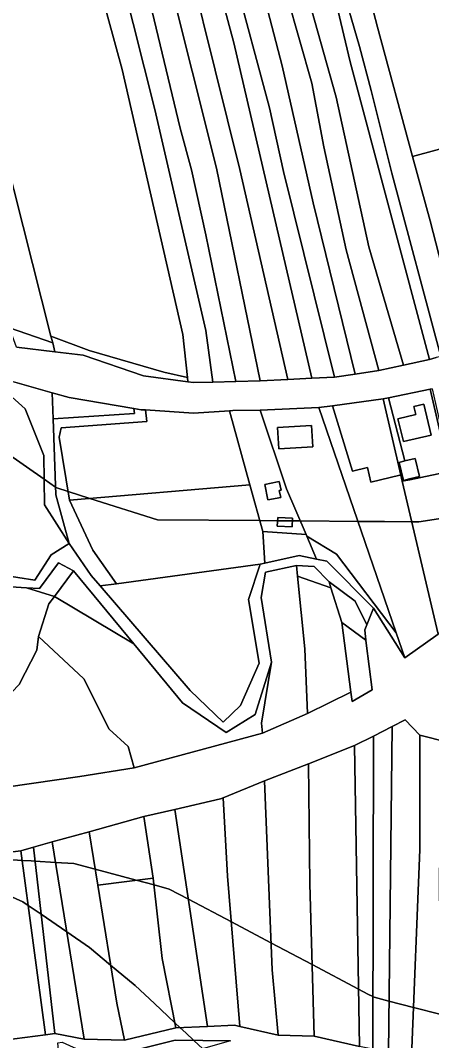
# Model space of a CAD drawing. Extents: x -502026 to -497664, y -1143484 to -1138019.
# Drawn here: x -499550.1 to -499356.4, y -1140803.4 to -1140322.7 of the extents above; entities that cross this region are included whole.
import ezdxf

# ---------------------------------------------------------------- set-up
doc = ezdxf.new("R2010")
doc.units = 0
for name, color, linetype in [('25', 7, 'Continuous'), ('31', 7, 'Continuous'), ('37', 7, 'Continuous'), ('43', 7, 'Continuous'), ('49', 7, 'Continuous'), ('55', 7, 'Continuous'), ('62', 7, 'Continuous'), ('7', 7, 'Continuous')]:
    doc.layers.add(name, color=color, linetype=linetype)

msp = doc.modelspace()

# ---------------------------------------------------------------- linework, layer by layer
at = {"layer": '25'}
for points in [[(-499314.14, -1140420.19), (-499312.79, -1140424.47), (-499310.24, -1140432.54), (-499305.28, -1140448.25), (-499300.46, -1140463.58), (-499317.1, -1140470.61), (-499339.68, -1140477.92), (-499341.31, -1140478.34), (-499343.61, -1140469.6), (-499357.13, -1140417.19), (-499365.33, -1140386.89), (-499345.11, -1140381.36), (-499327.31, -1140376.49), (-499320.1, -1140401.33)], [(-499349.09, -1140527.38), (-499347.33, -1140535.13), (-499348.09, -1140535.29), (-499357.15, -1140496.44), (-499356.17, -1140496.24)], [(-499368.99, -1140530.32), (-499371.67, -1140530.98), (-499369.59, -1140539.44), (-499366.8, -1140538.76), (-499366.7, -1140539.16), (-499370.23, -1140539.85), (-499370.91, -1140536.96), (-499379.3, -1140501.05), (-499376.73, -1140500.52)], [(-499373.1, -1140611.24), (-499401.19, -1140574.18), (-499415.14, -1140565.67), (-499415.43, -1140564.98), (-499424.69, -1140543.48), (-499437.13, -1140506.39), (-499409.47, -1140505.06)], [(-499370.91, -1140536.96), (-499370.23, -1140539.85), (-499353.36, -1140611.94), (-499369.03, -1140623.13), (-499373.1, -1140611.24), (-499409.47, -1140505.06), (-499403.15, -1140504.27), (-499393.71, -1140535.09), (-499386.6, -1140533.43), (-499385.01, -1140540.25), (-499371.38, -1140537.07)], [(-499412.41, -1140523.64), (-499413.03, -1140513.62), (-499428.99, -1140514.61), (-499428.34, -1140524.65)], [(-499332.72, -1140599.3), (-499353.36, -1140611.94), (-499370.23, -1140539.85), (-499366.7, -1140539.16), (-499348.09, -1140535.29), (-499347.33, -1140535.13)], [(-499435.93, -1140563.57), (-499434.93, -1140578.4), (-499437.1, -1140578.87), (-499504.86, -1140588.13), (-499515.93, -1140572.31), (-499526.97, -1140548.74), (-499442, -1140541.58)]]:
    msp.add_lwpolyline(points, close=True, dxfattribs=at)
at = {"layer": '31'}
for points in [[(-499348.67, -1140302.93), (-499327.31, -1140376.49), (-499345.11, -1140381.36), (-499365.33, -1140386.89), (-499381.85, -1140325.93), (-499391.39, -1140289.65), (-499371.06, -1140284.06), (-499355.86, -1140279.87), (-499350.3, -1140303.38)], [(-499566.62, -1140489.06), (-499547.88, -1140505.67), (-499539.12, -1140527.68), (-499538.7, -1140550.93), (-499527.18, -1140569.27), (-499535.57, -1140574.57), (-499543.26, -1140586.53), (-499575.43, -1140581.51), (-499624.23, -1140492.57), (-499607.55, -1140488.51), (-499595.1, -1140487.47), (-499579.78, -1140487.14)]]:
    msp.add_lwpolyline(points, close=True, dxfattribs=at)
at = {"layer": '37'}
for points in [[(-499451.4, -1140026.47), (-499447.04, -1140058.09), (-499438.04, -1140110.7), (-499427.23, -1140173.93), (-499420.76, -1140210.69), (-499413.21, -1140251.05), (-499399.25, -1140304.07), (-499390.45, -1140334.96), (-499384.85, -1140355.82), (-499375.07, -1140394.73), (-499352.11, -1140481.09), (-499354.19, -1140481.62), (-499357.43, -1140482.45), (-499394.7, -1140342.19), (-499412.91, -1140265.29), (-499425.58, -1140203.55), (-499448.33, -1140056.41), (-499458.92, -1140022.31), (-499469.68, -1140002.13)], [(-499471.41, -1140490.9), (-499471.17, -1140493.01), (-499492.05, -1140490.24), (-499520.59, -1140480.42), (-499533.86, -1140478.84), (-499534.9, -1140474.68), (-499535.71, -1140471.44), (-499517.78, -1140478.27), (-499482.59, -1140488.49)], [(-499491.14, -1140506.29), (-499490.58, -1140511.67), (-499530.89, -1140514.69), (-499531.92, -1140519.15), (-499526.97, -1140548.74), (-499515.93, -1140572.31), (-499504.86, -1140588.13), (-499512.49, -1140589.17), (-499516.73, -1140584.24), (-499527.18, -1140569.27), (-499533.43, -1140546.33), (-499534.73, -1140510.45), (-499496.29, -1140507.93), (-499496.6, -1140505.58), (-499493.22, -1140506.15)], [(-499512.49, -1140589.17), (-499504.86, -1140588.13), (-499437.1, -1140578.87), (-499442.64, -1140595.64), (-499437.57, -1140625.52), (-499446.49, -1140645.45), (-499454.54, -1140653.33), (-499470.13, -1140638.41)], [(-499419.55, -1140584.54), (-499416.07, -1140618.77), (-499414.88, -1140649.23), (-499436.01, -1140658.54), (-499436.54, -1140653.79), (-499431.87, -1140625.18), (-499436.73, -1140594.59), (-499434.63, -1140582.68), (-499420.05, -1140579.58)], [(-499404.71, -1140587.21), (-499403.8, -1140590.07), (-499419.55, -1140584.54), (-499420.05, -1140579.58), (-499411.67, -1140580.09)], [(-499403.8, -1140590.07), (-499398.62, -1140606.41), (-499394.39, -1140639.31), (-499414.88, -1140649.23), (-499416.07, -1140618.77), (-499419.55, -1140584.54)], [(-499386.97, -1140607.49), (-499387.93, -1140609.82), (-499387.42, -1140614.8), (-499398.62, -1140606.41), (-499403.8, -1140590.07), (-499404.71, -1140587.21), (-499392.47, -1140596.44)], [(-499387.42, -1140614.8), (-499387.28, -1140616.19), (-499384.44, -1140638.12), (-499393.83, -1140643.64), (-499394.39, -1140639.31), (-499398.62, -1140606.41)]]:
    msp.add_lwpolyline(points, close=True, dxfattribs=at)
at = {"layer": '43'}
msp.add_lwpolyline([(-499579.07, -1140255.16), (-499572.88, -1140310.74), (-499561.93, -1140368.15), (-499535.71, -1140471.44), (-499534.9, -1140474.68), (-499555.3, -1140467.53), (-499564.59, -1140442.61), (-499579.44, -1140392.82), (-499591.45, -1140342.31), (-499586.11, -1140335.99), (-499587.69, -1140315.99), (-499590.87, -1140299.36), (-499585.23, -1140286.97), (-499593.6, -1140252.66)], close=True, dxfattribs=at)
at = {"layer": '49'}
msp.add_lwpolyline([(-499575.43, -1140581.51), (-499543.26, -1140586.53), (-499535.57, -1140574.57), (-499527.18, -1140569.27), (-499516.73, -1140584.24), (-499512.49, -1140589.17), (-499470.13, -1140638.41), (-499454.54, -1140653.33), (-499446.49, -1140645.45), (-499437.57, -1140625.52), (-499442.64, -1140595.64), (-499437.1, -1140578.87), (-499434.93, -1140578.4), (-499418.79, -1140574.89), (-499410.56, -1140576.53), (-499405.71, -1140577.49), (-499383.73, -1140599.59), (-499386.97, -1140607.49), (-499392.47, -1140596.44), (-499404.71, -1140587.21), (-499411.67, -1140580.09), (-499420.05, -1140579.58), (-499434.63, -1140582.68), (-499436.73, -1140594.59), (-499431.87, -1140625.18), (-499439.58, -1140649.75), (-499453.24, -1140658.22), (-499473.78, -1140644.22), (-499496.69, -1140616.43), (-499525.07, -1140582.01), (-499532.2, -1140578.32), (-499541.08, -1140590.4), (-499547.17, -1140590.03), (-499564.7, -1140588.95)], dxfattribs=at)
at = {"layer": '55'}
for points in [[(-499391.39, -1140289.65), (-499381.85, -1140325.93), (-499365.33, -1140386.89), (-499357.13, -1140417.19), (-499343.61, -1140469.6), (-499345.85, -1140470.34), (-499341.31, -1140478.34), (-499349.24, -1140480.36), (-499352.11, -1140481.09), (-499375.07, -1140394.73), (-499384.85, -1140355.82), (-499390.45, -1140334.96), (-499399.25, -1140304.07)], [(-499551.88, -1140476.7), (-499533.86, -1140478.84), (-499520.59, -1140480.42), (-499492.05, -1140490.24), (-499471.17, -1140493.01), (-499468.63, -1140493.35), (-499459.42, -1140493.11), (-499448.67, -1140492.82), (-499437.1, -1140492.61), (-499424.11, -1140491.92), (-499412.75, -1140491.32), (-499402.08, -1140490.76), (-499392.35, -1140489.33), (-499381.33, -1140487.71), (-499369.64, -1140485.14), (-499357.43, -1140482.45), (-499354.19, -1140481.62)], [(-499356.17, -1140496.24), (-499357.15, -1140496.44), (-499376.73, -1140500.52), (-499379.3, -1140501.05), (-499403.15, -1140504.27), (-499409.47, -1140505.06), (-499437.13, -1140506.39), (-499450.1, -1140506.6), (-499451.64, -1140506.71), (-499468.57, -1140507.86), (-499491.14, -1140506.29), (-499493.22, -1140506.15), (-499496.6, -1140505.58), (-499527.13, -1140500.39), (-499535.18, -1140498.15), (-499552.79, -1140493.24)], [(-499567.86, -1140685.59), (-499522.13, -1140678.98), (-499496.46, -1140674.88), (-499436.01, -1140658.54), (-499414.88, -1140649.23), (-499394.39, -1140639.31), (-499393.83, -1140643.64), (-499384.44, -1140638.12), (-499387.28, -1140616.19), (-499387.42, -1140614.8), (-499387.93, -1140609.82), (-499386.97, -1140607.49), (-499383.73, -1140599.59), (-499369.03, -1140623.13), (-499353.36, -1140611.94)], [(-499348.98, -1140662.77), (-499361.92, -1140659.52), (-499368.85, -1140652.22), (-499375.03, -1140655.39), (-499383.82, -1140659.9), (-499392.67, -1140664.44), (-499414.46, -1140672.94), (-499435.14, -1140681), (-499454.65, -1140689.07), (-499455.81, -1140689.52), (-499477.31, -1140694.47), (-499491.91, -1140697.81), (-499517.78, -1140705), (-499535.12, -1140709.81), (-499543.93, -1140712.26), (-499549.94, -1140713.97), (-499564.22, -1140715.73)], [(-499557.74, -1140803.29), (-499538.22, -1140800.67), (-499533.95, -1140800.1), (-499520.05, -1140802.67), (-499501.05, -1140803.28), (-499476.95, -1140797.44), (-499461.97, -1140796.75), (-499449.24, -1140796.17), (-499446.69, -1140796.73), (-499428.65, -1140800.78), (-499411.74, -1140801.37), (-499390.44, -1140806.13)], [(-499451.13, -1140803.54), (-499477.19, -1140803.19), (-499501.07, -1140809.22)]]:
    msp.add_lwpolyline(points, dxfattribs=at)
for points in [[(-499534.9, -1140474.68), (-499533.86, -1140478.84), (-499551.88, -1140476.7), (-499555.3, -1140467.53)], [(-499535.18, -1140498.15), (-499534.73, -1140510.45), (-499533.43, -1140546.33), (-499527.18, -1140569.27), (-499538.7, -1140550.93), (-499539.12, -1140527.68), (-499547.88, -1140505.67), (-499566.62, -1140489.06), (-499562.66, -1140489.67), (-499552.79, -1140493.24)], [(-499348.09, -1140535.29), (-499366.7, -1140539.16), (-499366.8, -1140538.76), (-499362.14, -1140537.61), (-499364.21, -1140529.15), (-499368.99, -1140530.32), (-499376.73, -1140500.52), (-499357.15, -1140496.44)], [(-499370.91, -1140536.96), (-499371.38, -1140537.07), (-499385.01, -1140540.25), (-499386.6, -1140533.43), (-499393.71, -1140535.09), (-499403.15, -1140504.27), (-499379.3, -1140501.05)], [(-499415.43, -1140564.98), (-499435.93, -1140563.57), (-499442, -1140541.58), (-499451.64, -1140506.71), (-499450.1, -1140506.6), (-499437.13, -1140506.39), (-499424.69, -1140543.48)], [(-499356.66, -1140518.09), (-499360.1, -1140503.57), (-499364.79, -1140504.68), (-499363.91, -1140508.45), (-499372.35, -1140510.44), (-499369.68, -1140521.18)], [(-499356.66, -1140518.09), (-499369.68, -1140521.18), (-499372.35, -1140510.44), (-499363.91, -1140508.45), (-499364.79, -1140504.68), (-499360.1, -1140503.57)], [(-499412.41, -1140523.64), (-499428.34, -1140524.65), (-499428.99, -1140514.61), (-499413.03, -1140513.62)], [(-499366.8, -1140538.76), (-499369.59, -1140539.44), (-499371.67, -1140530.98), (-499368.99, -1140530.32), (-499364.21, -1140529.15), (-499362.14, -1140537.61)], [(-499427.49, -1140547.5), (-499428.19, -1140544.26), (-499427.33, -1140544.08), (-499428.14, -1140540.03), (-499429.01, -1140540.2), (-499435, -1140541.41), (-499433.49, -1140548.69)], [(-499427.49, -1140547.5), (-499433.49, -1140548.69), (-499435, -1140541.41), (-499429.01, -1140540.2), (-499428.14, -1140540.03), (-499427.33, -1140544.08), (-499428.19, -1140544.26)], [(-499421.87, -1140557.32), (-499428.85, -1140556.97), (-499429.12, -1140561.05), (-499422.07, -1140561.33)], [(-499421.87, -1140557.32), (-499422.07, -1140561.33), (-499429.12, -1140561.05), (-499428.85, -1140556.97)], [(-499415.43, -1140564.98), (-499415.14, -1140565.67), (-499410.56, -1140576.53), (-499418.79, -1140574.89), (-499434.93, -1140578.4), (-499435.93, -1140563.57)], [(-499373.1, -1140611.24), (-499369.03, -1140623.13), (-499383.73, -1140599.59), (-499405.71, -1140577.49), (-499410.56, -1140576.53), (-499415.14, -1140565.67), (-499401.19, -1140574.18)], [(-499525.07, -1140582.01), (-499534.07, -1140594.13), (-499547.17, -1140590.03), (-499541.08, -1140590.4), (-499532.2, -1140578.32)], [(-499496.69, -1140616.43), (-499534.07, -1140594.13), (-499525.07, -1140582.01)]]:
    msp.add_lwpolyline(points, close=True, dxfattribs=at)
at = {"layer": '62'}
for points in [[(-499343, -1140556), (-499362.5, -1140559), (-499365.75, -1140558.97), (-499378.56, -1140558.87), (-499391.07, -1140558.77), (-499418.2, -1140558.55), (-499421.93, -1140558.52), (-499428.95, -1140558.46), (-499437.36, -1140558.39), (-499485.5, -1140558), (-499517.38, -1140547.93), (-499527.65, -1140544.69), (-499533, -1140543), (-499533.56, -1140542.61), (-499538.92, -1140538.89), (-499575.5, -1140513.5)], [(-499575.5, -1140513.5), (-499538.92, -1140538.89), (-499533.56, -1140542.61), (-499533, -1140543), (-499527.65, -1140544.69), (-499517.38, -1140547.93), (-499485.5, -1140558), (-499437.36, -1140558.39), (-499428.95, -1140558.46), (-499421.93, -1140558.52), (-499418.2, -1140558.55), (-499391.07, -1140558.77), (-499378.56, -1140558.87), (-499365.75, -1140558.97), (-499362.5, -1140559), (-499343, -1140556)], [(-499558, -1140718), (-499549.32, -1140718.52), (-499545, -1140718.79), (-499543.18, -1140718.9), (-499533.55, -1140719.48), (-499525, -1140720), (-499514.91, -1140722.69), (-499495.53, -1140727.86), (-499487.17, -1140730.09), (-499480, -1140732), (-499470.97, -1140736.77), (-499450.73, -1140747.47), (-499432.09, -1140757.32), (-499412.69, -1140767.57), (-499390.87, -1140779.11), (-499386.37, -1140781.48), (-499384.1, -1140782.68), (-499383.5, -1140783), (-499376.51, -1140784.81), (-499364.91, -1140787.81), (-499352.5, -1140791.02), (-499336.5, -1140795.15), (-499324.86, -1140798.16), (-499296.5, -1140805.5)], [(-499296.5, -1140805.5), (-499324.86, -1140798.16), (-499336.5, -1140795.15), (-499352.5, -1140791.02), (-499364.91, -1140787.81), (-499376.51, -1140784.81), (-499383.5, -1140783), (-499384.1, -1140782.68), (-499386.37, -1140781.48), (-499390.87, -1140779.11), (-499412.69, -1140767.57), (-499432.09, -1140757.32), (-499450.73, -1140747.47), (-499470.97, -1140736.77), (-499480, -1140732), (-499487.17, -1140730.09), (-499495.53, -1140727.86), (-499514.91, -1140722.69), (-499525, -1140720), (-499533.55, -1140719.48), (-499543.18, -1140718.9), (-499545, -1140718.79), (-499549.32, -1140718.52), (-499558, -1140718)], [(-499563.03, -1140731.76), (-499549, -1140738), (-499546.46, -1140739.73), (-499540.33, -1140743.91), (-499528.25, -1140752.16), (-499517.5, -1140759.5), (-499507.59, -1140767.8), (-499496, -1140777.5), (-499487, -1140786), (-499477.45, -1140794.88), (-499474.8, -1140797.34), (-499472.25, -1140799.72), (-499468.39, -1140803.31), (-499464.13, -1140807.27)], [(-499464.13, -1140807.27), (-499468.39, -1140803.31), (-499472.25, -1140799.72), (-499474.8, -1140797.34), (-499477.45, -1140794.88), (-499487, -1140786), (-499496, -1140777.5), (-499507.59, -1140767.8), (-499517.5, -1140759.5), (-499528.25, -1140752.16), (-499540.33, -1140743.91), (-499546.46, -1140739.73), (-499549, -1140738), (-499563.03, -1140731.76)]]:
    msp.add_lwpolyline(points, dxfattribs=at)
at = {"layer": '7'}
for points in [[(-499488.3, -1139977.7), (-499484.81, -1140019.64), (-499478.95, -1140072.44), (-499474.84, -1140096.51), (-499468.98, -1140148.43), (-499444.43, -1140276.41), (-499426.86, -1140344.05), (-499412.15, -1140408.64), (-499392.35, -1140489.33), (-499402.08, -1140490.76), (-499426.24, -1140393.85), (-499432.84, -1140363.95), (-499449.54, -1140301.19), (-499461.76, -1140249.12), (-499470.98, -1140198.92), (-499479.83, -1140144.5), (-499483.81, -1140105.35), (-499492.16, -1140040.7), (-499495.74, -1139980.49), (-499491.81, -1139971.99)], [(-499478.86, -1139989.92), (-499473.6, -1140035.85), (-499469.61, -1140067.21), (-499454.28, -1140172.05), (-499448.05, -1140200.92), (-499441.69, -1140238.45), (-499430.22, -1140290.89), (-499412.9, -1140352.28), (-499407.17, -1140382.26), (-499396.7, -1140430.83), (-499381.33, -1140487.71), (-499392.35, -1140489.33), (-499412.15, -1140408.64), (-499426.86, -1140344.05), (-499444.43, -1140276.41), (-499468.98, -1140148.43), (-499474.84, -1140096.51), (-499478.95, -1140072.44), (-499484.81, -1140019.64), (-499488.3, -1139977.7)], [(-499402.08, -1140490.76), (-499412.75, -1140491.32), (-499449.54, -1140333.33), (-499465.99, -1140271.76), (-499480.57, -1140197.93), (-499487.93, -1140157.5), (-499500.14, -1140053.57), (-499504.41, -1139999.21), (-499495.74, -1139980.49), (-499492.16, -1140040.7), (-499483.81, -1140105.35), (-499479.83, -1140144.5), (-499470.98, -1140198.92), (-499461.76, -1140249.12), (-499449.54, -1140301.19), (-499432.84, -1140363.95), (-499426.24, -1140393.85)], [(-499469.68, -1140002.13), (-499458.52, -1140072.57), (-499444.06, -1140171.87), (-499437.33, -1140203.29), (-499426.86, -1140263.13), (-499414.4, -1140312.38), (-499401.44, -1140358.96), (-499385.98, -1140429.34), (-499369.64, -1140485.14), (-499381.33, -1140487.71), (-499396.7, -1140430.83), (-499407.17, -1140382.26), (-499412.9, -1140352.28), (-499430.22, -1140290.89), (-499441.69, -1140238.45), (-499448.05, -1140200.92), (-499454.28, -1140172.05), (-499469.61, -1140067.21), (-499473.6, -1140035.85), (-499478.86, -1139989.92)], [(-499412.75, -1140491.32), (-499424.11, -1140491.92), (-499446.8, -1140392.93), (-499481.45, -1140253.1), (-499500.14, -1140150.11), (-499510.8, -1140055.03), (-499504.37, -1140051.33), (-499508.07, -1140007.12), (-499504.41, -1139999.21), (-499500.14, -1140053.57), (-499487.93, -1140157.5), (-499480.57, -1140197.93), (-499465.99, -1140271.76), (-499449.54, -1140333.33)], [(-499357.43, -1140482.45), (-499369.64, -1140485.14), (-499385.98, -1140429.34), (-499401.44, -1140358.96), (-499414.4, -1140312.38), (-499426.86, -1140263.13), (-499437.33, -1140203.29), (-499444.06, -1140171.87), (-499458.52, -1140072.57), (-499469.68, -1140002.13), (-499458.92, -1140022.31), (-499448.33, -1140056.41), (-499425.58, -1140203.55), (-499412.91, -1140265.29), (-499394.7, -1140342.19)], [(-499424.11, -1140491.92), (-499437.1, -1140492.61), (-499457.77, -1140392.27), (-499492.16, -1140255.15), (-499510.61, -1140149.67), (-499518.35, -1140065.49), (-499514.2, -1140056.98), (-499510.8, -1140055.03), (-499500.14, -1140150.11), (-499481.45, -1140253.1), (-499446.8, -1140392.93)], [(-499437.1, -1140492.61), (-499448.67, -1140492.82), (-499462.81, -1140423.7), (-499469.48, -1140393.1), (-499474.78, -1140373.57), (-499503.19, -1140254.93), (-499519.4, -1140157.82), (-499524.82, -1140107.73), (-499526.81, -1140082.87), (-499526.77, -1140082.77), (-499518.35, -1140065.49), (-499510.61, -1140149.67), (-499492.16, -1140255.15), (-499457.77, -1140392.27)], [(-499448.67, -1140492.82), (-499459.42, -1140493.11), (-499462.81, -1140468.83), (-499486.81, -1140364.77), (-499502.01, -1140304.15), (-499514.16, -1140253.13), (-499522.64, -1140194.28), (-499527.37, -1140172.34), (-499533.65, -1140101.85), (-499526.81, -1140082.87), (-499524.82, -1140107.73), (-499519.4, -1140157.82), (-499503.19, -1140254.93), (-499474.78, -1140373.57), (-499469.48, -1140393.1), (-499462.81, -1140423.7)], [(-499459.42, -1140493.11), (-499468.63, -1140493.35), (-499471.17, -1140493.01), (-499471.41, -1140490.9), (-499473.66, -1140470.69), (-499502.11, -1140345.81), (-499516.16, -1140294.65), (-499525.12, -1140254.6), (-499533.92, -1140191), (-499540.61, -1140134.38), (-499538.21, -1140114.49), (-499533.65, -1140101.85), (-499527.37, -1140172.34), (-499522.64, -1140194.28), (-499514.16, -1140253.13), (-499502.01, -1140304.15), (-499486.81, -1140364.77), (-499462.81, -1140468.83)], [(-499471.41, -1140490.9), (-499482.59, -1140488.49), (-499517.78, -1140478.27), (-499535.71, -1140471.44), (-499561.93, -1140368.15), (-499572.88, -1140310.74), (-499579.07, -1140255.16), (-499581.13, -1140219.7), (-499568.5, -1140203.42), (-499564.32, -1140188.5), (-499560.74, -1140173.79), (-499542.64, -1140151.17), (-499540.61, -1140134.38), (-499533.92, -1140191), (-499525.12, -1140254.6), (-499516.16, -1140294.65), (-499502.11, -1140345.81), (-499473.66, -1140470.69)], [(-499496.6, -1140505.58), (-499496.29, -1140507.93), (-499534.73, -1140510.45), (-499535.18, -1140498.15), (-499527.13, -1140500.39)], [(-499451.64, -1140506.71), (-499442, -1140541.58), (-499526.97, -1140548.74), (-499531.92, -1140519.15), (-499530.89, -1140514.69), (-499490.58, -1140511.67), (-499491.14, -1140506.29), (-499468.57, -1140507.86)], [(-499547.17, -1140590.03), (-499534.07, -1140594.13), (-499536.7, -1140597.68), (-499541.59, -1140613.06), (-499542.42, -1140619.51), (-499550.76, -1140635.59), (-499560.92, -1140646.16), (-499568.41, -1140650.38), (-499570.88, -1140663.93), (-499569.75, -1140670.4), (-499574, -1140683.5), (-499580.33, -1140678.85), (-499582.62, -1140668.25), (-499606.15, -1140606.98), (-499578.46, -1140602.36), (-499564.7, -1140588.95)], [(-499496.69, -1140616.43), (-499473.78, -1140644.22), (-499453.24, -1140658.22), (-499439.58, -1140649.75), (-499431.87, -1140625.18), (-499436.54, -1140653.79), (-499436.01, -1140658.54), (-499496.46, -1140674.88), (-499499.41, -1140664.92), (-499508.34, -1140656.61), (-499520.29, -1140632.91), (-499541.59, -1140613.06), (-499536.7, -1140597.68), (-499534.07, -1140594.13)], [(-499496.46, -1140674.88), (-499522.13, -1140678.98), (-499567.86, -1140685.59), (-499569.75, -1140670.4), (-499570.88, -1140663.93), (-499568.41, -1140650.38), (-499560.92, -1140646.16), (-499550.76, -1140635.59), (-499542.42, -1140619.51), (-499541.59, -1140613.06), (-499520.29, -1140632.91), (-499508.34, -1140656.61), (-499499.41, -1140664.92)], [(-499376.79, -1140809.18), (-499384.16, -1140807.53), (-499383.82, -1140659.9), (-499375.03, -1140655.39)], [(-499361.92, -1140659.52), (-499362.02, -1140713.37), (-499365.81, -1140811.09), (-499376.79, -1140809.18), (-499375.03, -1140655.39), (-499368.85, -1140652.22)], [(-499384.16, -1140807.53), (-499390.44, -1140806.13), (-499392.67, -1140664.44), (-499383.82, -1140659.9)], [(-499348.98, -1140662.77), (-499352.78, -1140723.14), (-499352.42, -1140810.64), (-499365.81, -1140811.09), (-499362.02, -1140713.37), (-499361.92, -1140659.52)], [(-499390.44, -1140806.13), (-499411.74, -1140801.37), (-499413.76, -1140729.61), (-499414.46, -1140672.94), (-499392.67, -1140664.44)], [(-499411.74, -1140801.37), (-499428.65, -1140800.78), (-499431.58, -1140770.09), (-499435.14, -1140681), (-499414.46, -1140672.94), (-499413.76, -1140729.61)], [(-499428.65, -1140800.78), (-499446.69, -1140796.73), (-499452.5, -1140725.94), (-499454.65, -1140689.07), (-499435.14, -1140681), (-499431.58, -1140770.09)], [(-499446.69, -1140796.73), (-499449.24, -1140796.17), (-499461.97, -1140796.75), (-499477.31, -1140694.47), (-499455.81, -1140689.52), (-499454.65, -1140689.07), (-499452.5, -1140725.94)], [(-499487.53, -1140726.86), (-499513.7, -1140730.13), (-499517.78, -1140705), (-499491.91, -1140697.81)], [(-499461.97, -1140796.75), (-499476.95, -1140797.44), (-499483.36, -1140764.76), (-499487.53, -1140726.86), (-499491.91, -1140697.81), (-499477.31, -1140694.47)], [(-499513.7, -1140730.13), (-499504.68, -1140785.74), (-499501.05, -1140803.28), (-499520.05, -1140802.67), (-499535.12, -1140709.81), (-499517.78, -1140705)], [(-499533.95, -1140800.1), (-499538.22, -1140800.67), (-499549.94, -1140713.97), (-499543.93, -1140712.26)], [(-499520.05, -1140802.67), (-499533.95, -1140800.1), (-499543.93, -1140712.26), (-499535.12, -1140709.81)], [(-499538.22, -1140800.67), (-499557.74, -1140803.29), (-499564.22, -1140715.73), (-499549.94, -1140713.97)], [(-499476.95, -1140797.44), (-499501.05, -1140803.28), (-499504.68, -1140785.74), (-499513.7, -1140730.13), (-499487.53, -1140726.86), (-499483.36, -1140764.76)], [(-499451.13, -1140803.54), (-499477, -1140810.96), (-499500.2, -1140820.69), (-499517.23, -1140835.2), (-499525.72, -1140851.1), (-499530.05, -1140828.46), (-499532.5, -1140804.46), (-499530.45, -1140804.22), (-499520.46, -1140808.75), (-499501.07, -1140809.22), (-499477.19, -1140803.19)]]:
    msp.add_lwpolyline(points, close=True, dxfattribs=at)

doc.saveas('drawing.dxf')
